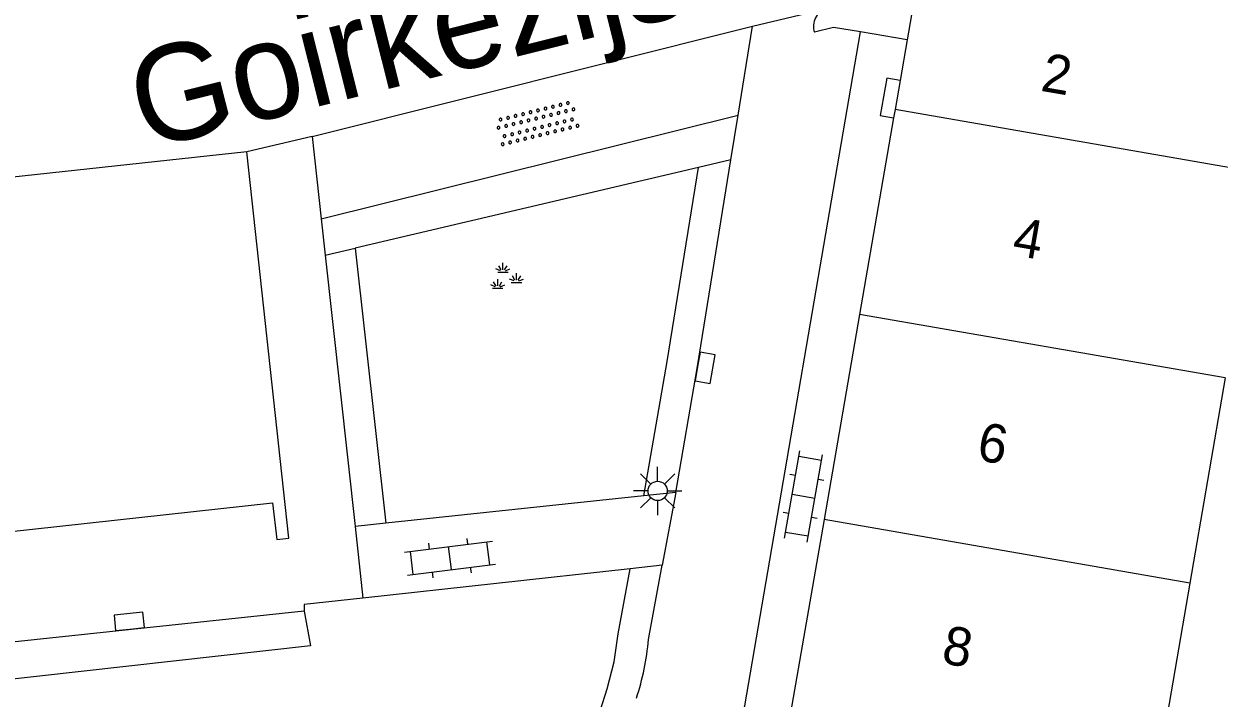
# Model space of a CAD drawing. Extents: x 132998 to 136004, y 396998 to 398512.
# Drawn here: x 133499.91 to 133530.92, y 397791.48 to 397808.97 of the extents above; entities that cross this region are included whole.
import ezdxf

# ---------------------------------------------------------------- set-up
doc = ezdxf.new("R2010")
doc.units = 0
for name, color, linetype in [('gg-anno-huisnummerreeks BGT', 7, 'Continuous'), ('gg-anno-openbare ruimte label', 7, 'Continuous'), ('gg-bbg-hoofdgebouw', 7, 'Continuous'), ('gg-bbg-tussenscheiding', 7, 'Continuous'), ('gg-knt-verharding', 7, 'Continuous'), ('gg-knt-verharding nz', 7, 'Continuous'), ('gt-grn-groengrens', 7, 'Continuous'), ('gt-grn-weggrens', 7, 'Continuous'), ('gt-symb-groenvak', 7, 'Continuous'), ('gt-symb-klinker verharding', 7, 'Continuous'), ('gt-symb-kolk', 7, 'Continuous'), ('gt-symb-lichtmast', 7, 'Continuous'), ('gt-symb-overige verharding', 7, 'Continuous')]:
    doc.layers.add(name, color=color, linetype=linetype)

# ---------------------------------------------------------------- blocks, each defined once
blk = doc.blocks.new('gt0-KOLK')
at = {"layer": 'gt-symb-kolk'}
blk.add_lwpolyline([(0, 0), (0.375, 0), (0.375, 0.4), (-0.375, 0.4), (-0.375, 0), (0, 0)], dxfattribs=at)
blk = doc.blocks.new('gt0-GRVAK')
at = {"layer": 'gt-symb-groenvak'}
for p, q in [((-0.091, 0.211), (-0.156, 0.322)), ((-0.047, 0.214), (-0.047, 0.393)), ((-0.004, 0.211), (0.061, 0.322)), ((-0.11, 0.189), (-0.228, 0.24)), ((-0.182, 0.153), (0.088, 0.153)), ((0.015, 0.189), (0.133, 0.24)), ((0.262, -0.052), (0.197, 0.059)), ((0.305, -0.049), (0.305, 0.13)), ((0.349, -0.052), (0.414, 0.059)), ((-0.245, -0.228), (-0.363, -0.177)), ((-0.318, -0.264), (-0.047, -0.264)), ((-0.226, -0.206), (-0.291, -0.095)), ((-0.183, -0.203), (-0.183, -0.024)), ((-0.139, -0.206), (-0.074, -0.095)), ((-0.12, -0.228), (-0.002, -0.177)), ((0.243, -0.074), (0.125, -0.023)), ((0.17, -0.11), (0.441, -0.11)), ((0.368, -0.074), (0.486, -0.023))]:
    blk.add_line(p, q, dxfattribs=at)
blk = doc.blocks.new('gt0-KL1')
at = {"layer": 'gt-symb-klinker verharding'}
for p, q in [((-0.5, 0.3), (-0.5, 0.45)), ((0.5, 0.3), (0.5, 0.45)), ((-1.15, 0.3), (1.15, 0.3)), ((-1, -0.3), (-1, 0.3)), ((0, -0.3), (0, 0.3)), ((1, -0.3), (1, 0.3)), ((-1.15, -0.3), (1.15, -0.3)), ((-0.5, -0.45), (-0.5, -0.3)), ((0.5, -0.45), (0.5, -0.3))]:
    blk.add_line(p, q, dxfattribs=at)
blk = doc.blocks.new('gt0-LMAST')
at = {"layer": 'gt-symb-lichtmast'}
for p, q in [((-0.005, 0.246), (-0.005, 0.621)), ((-0.182, 0.173), (-0.447, 0.438)), ((0.172, 0.173), (0.437, 0.438)), ((-0.255, -0.004), (-0.63, -0.004)), ((-0.182, -0.181), (-0.447, -0.446)), ((-0.005, -0.254), (-0.005, -0.629)), ((0.437, -0.446), (0.172, -0.181)), ((0.245, -0.004), (0.62, -0.004))]:
    blk.add_line(p, q, dxfattribs=at)
blk.add_circle((-0.005, -0.004), 0.25, dxfattribs=at)
blk = doc.blocks.new('gt0-OVH')
at = {"layer": 'gt-symb-overige verharding'}
for points in [[(-0.972, 0.298), (-0.967, 0.308), (-0.965, 0.319), (-0.966, 0.33), (-0.971, 0.34), (-0.978, 0.348), (-0.988, 0.353), (-0.999, 0.355), (-1.01, 0.354), (-1.02, 0.349), (-1.028, 0.342), (-1.033, 0.332), (-1.035, 0.321), (-1.034, 0.31), (-1.029, 0.3), (-1.022, 0.292), (-1.012, 0.287), (-1.001, 0.285), (-0.99, 0.286), (-0.98, 0.291)], [(-0.772, 0.298), (-0.767, 0.308), (-0.765, 0.319), (-0.766, 0.33), (-0.771, 0.34), (-0.778, 0.348), (-0.788, 0.353), (-0.799, 0.355), (-0.81, 0.354), (-0.82, 0.349), (-0.828, 0.342), (-0.833, 0.332), (-0.835, 0.321), (-0.834, 0.31), (-0.829, 0.3), (-0.822, 0.292), (-0.812, 0.287), (-0.801, 0.285), (-0.79, 0.286), (-0.78, 0.291)], [(-0.572, 0.298), (-0.567, 0.308), (-0.565, 0.319), (-0.566, 0.33), (-0.571, 0.34), (-0.578, 0.348), (-0.588, 0.353), (-0.599, 0.355), (-0.61, 0.354), (-0.62, 0.349), (-0.628, 0.342), (-0.633, 0.332), (-0.635, 0.321), (-0.634, 0.31), (-0.629, 0.3), (-0.622, 0.292), (-0.612, 0.287), (-0.601, 0.285), (-0.59, 0.286), (-0.58, 0.291)], [(-0.372, 0.298), (-0.367, 0.308), (-0.365, 0.319), (-0.366, 0.33), (-0.371, 0.34), (-0.378, 0.348), (-0.388, 0.353), (-0.399, 0.355), (-0.41, 0.354), (-0.42, 0.349), (-0.428, 0.342), (-0.433, 0.332), (-0.435, 0.321), (-0.434, 0.31), (-0.429, 0.3), (-0.422, 0.292), (-0.412, 0.287), (-0.401, 0.285), (-0.39, 0.286), (-0.38, 0.291)], [(-0.172, 0.298), (-0.167, 0.308), (-0.165, 0.319), (-0.166, 0.33), (-0.171, 0.34), (-0.178, 0.348), (-0.188, 0.353), (-0.199, 0.355), (-0.21, 0.354), (-0.22, 0.349), (-0.228, 0.342), (-0.233, 0.332), (-0.235, 0.321), (-0.234, 0.31), (-0.229, 0.3), (-0.222, 0.292), (-0.212, 0.287), (-0.201, 0.285), (-0.19, 0.286), (-0.18, 0.291)], [(0.028, 0.298), (0.033, 0.308), (0.035, 0.319), (0.034, 0.33), (0.029, 0.34), (0.022, 0.348), (0.012, 0.353), (0.001, 0.355), (-0.01, 0.354), (-0.02, 0.349), (-0.028, 0.342), (-0.033, 0.332), (-0.035, 0.321), (-0.034, 0.31), (-0.029, 0.3), (-0.022, 0.292), (-0.012, 0.287), (-0.001, 0.285), (0.01, 0.286), (0.02, 0.291)], [(0.228, 0.298), (0.233, 0.308), (0.235, 0.319), (0.234, 0.33), (0.229, 0.34), (0.222, 0.348), (0.212, 0.353), (0.201, 0.355), (0.19, 0.354), (0.18, 0.349), (0.172, 0.342), (0.167, 0.332), (0.165, 0.321), (0.166, 0.31), (0.171, 0.3), (0.178, 0.292), (0.188, 0.287), (0.199, 0.285), (0.21, 0.286), (0.22, 0.291)], [(0.428, 0.298), (0.433, 0.308), (0.435, 0.319), (0.434, 0.33), (0.429, 0.34), (0.422, 0.348), (0.412, 0.353), (0.401, 0.355), (0.39, 0.354), (0.38, 0.349), (0.372, 0.342), (0.367, 0.332), (0.365, 0.321), (0.366, 0.31), (0.371, 0.3), (0.378, 0.292), (0.388, 0.287), (0.399, 0.285), (0.41, 0.286), (0.42, 0.291)], [(0.628, 0.298), (0.633, 0.308), (0.635, 0.319), (0.634, 0.33), (0.629, 0.34), (0.622, 0.348), (0.612, 0.353), (0.601, 0.355), (0.59, 0.354), (0.58, 0.349), (0.572, 0.342), (0.567, 0.332), (0.565, 0.321), (0.566, 0.31), (0.571, 0.3), (0.578, 0.292), (0.588, 0.287), (0.599, 0.285), (0.61, 0.286), (0.62, 0.291)], [(0.828, 0.298), (0.833, 0.308), (0.835, 0.319), (0.834, 0.33), (0.829, 0.34), (0.822, 0.348), (0.812, 0.353), (0.801, 0.355), (0.79, 0.354), (0.78, 0.349), (0.772, 0.342), (0.767, 0.332), (0.765, 0.321), (0.766, 0.31), (0.771, 0.3), (0.778, 0.292), (0.788, 0.287), (0.799, 0.285), (0.81, 0.286), (0.82, 0.291)], [(1.028, 0.298), (1.033, 0.308), (1.035, 0.319), (1.034, 0.33), (1.029, 0.34), (1.022, 0.348), (1.012, 0.353), (1.001, 0.355), (0.99, 0.354), (0.98, 0.349), (0.972, 0.342), (0.967, 0.332), (0.965, 0.321), (0.966, 0.31), (0.971, 0.3), (0.978, 0.292), (0.988, 0.287), (0.999, 0.285), (1.01, 0.286), (1.02, 0.291)], [(-0.872, 0.106), (-0.867, 0.116), (-0.865, 0.126), (-0.866, 0.137), (-0.871, 0.147), (-0.878, 0.156), (-0.888, 0.161), (-0.899, 0.163), (-0.91, 0.162), (-0.92, 0.157), (-0.928, 0.15), (-0.933, 0.14), (-0.935, 0.129), (-0.934, 0.118), (-0.929, 0.108), (-0.922, 0.1), (-0.912, 0.095), (-0.901, 0.092), (-0.89, 0.094), (-0.88, 0.098)], [(-0.672, 0.106), (-0.667, 0.116), (-0.665, 0.126), (-0.666, 0.137), (-0.671, 0.147), (-0.678, 0.156), (-0.688, 0.161), (-0.699, 0.163), (-0.71, 0.162), (-0.72, 0.157), (-0.728, 0.15), (-0.733, 0.14), (-0.735, 0.129), (-0.734, 0.118), (-0.729, 0.108), (-0.722, 0.1), (-0.712, 0.095), (-0.701, 0.092), (-0.69, 0.094), (-0.68, 0.098)], [(-0.472, 0.106), (-0.467, 0.116), (-0.465, 0.126), (-0.466, 0.137), (-0.471, 0.147), (-0.478, 0.156), (-0.488, 0.161), (-0.499, 0.163), (-0.51, 0.162), (-0.52, 0.157), (-0.528, 0.15), (-0.533, 0.14), (-0.535, 0.129), (-0.534, 0.118), (-0.529, 0.108), (-0.522, 0.1), (-0.512, 0.095), (-0.501, 0.092), (-0.49, 0.094), (-0.48, 0.098)], [(-0.272, 0.106), (-0.267, 0.116), (-0.265, 0.126), (-0.266, 0.137), (-0.271, 0.147), (-0.278, 0.156), (-0.288, 0.161), (-0.299, 0.163), (-0.31, 0.162), (-0.32, 0.157), (-0.328, 0.15), (-0.333, 0.14), (-0.335, 0.129), (-0.334, 0.118), (-0.329, 0.108), (-0.322, 0.1), (-0.312, 0.095), (-0.301, 0.092), (-0.29, 0.094), (-0.28, 0.098)], [(-0.072, 0.106), (-0.067, 0.116), (-0.065, 0.126), (-0.066, 0.137), (-0.071, 0.147), (-0.078, 0.156), (-0.088, 0.161), (-0.099, 0.163), (-0.11, 0.162), (-0.12, 0.157), (-0.128, 0.15), (-0.133, 0.14), (-0.135, 0.129), (-0.134, 0.118), (-0.129, 0.108), (-0.122, 0.1), (-0.112, 0.095), (-0.101, 0.092), (-0.09, 0.094), (-0.08, 0.098)], [(0.128, 0.106), (0.133, 0.116), (0.135, 0.126), (0.134, 0.137), (0.129, 0.147), (0.122, 0.156), (0.112, 0.161), (0.101, 0.163), (0.09, 0.162), (0.08, 0.157), (0.072, 0.15), (0.067, 0.14), (0.065, 0.129), (0.066, 0.118), (0.071, 0.108), (0.078, 0.1), (0.088, 0.095), (0.099, 0.092), (0.11, 0.094), (0.12, 0.098)], [(0.328, 0.106), (0.333, 0.116), (0.335, 0.126), (0.334, 0.137), (0.329, 0.147), (0.322, 0.156), (0.312, 0.161), (0.301, 0.163), (0.29, 0.162), (0.28, 0.157), (0.272, 0.15), (0.267, 0.14), (0.265, 0.129), (0.266, 0.118), (0.271, 0.108), (0.278, 0.1), (0.288, 0.095), (0.299, 0.092), (0.31, 0.094), (0.32, 0.098)], [(0.528, 0.106), (0.533, 0.116), (0.535, 0.126), (0.534, 0.137), (0.529, 0.147), (0.522, 0.156), (0.512, 0.161), (0.501, 0.163), (0.49, 0.162), (0.48, 0.157), (0.472, 0.15), (0.467, 0.14), (0.465, 0.129), (0.466, 0.118), (0.471, 0.108), (0.478, 0.1), (0.488, 0.095), (0.499, 0.092), (0.51, 0.094), (0.52, 0.098)], [(0.728, 0.106), (0.733, 0.116), (0.735, 0.126), (0.734, 0.137), (0.729, 0.147), (0.722, 0.156), (0.712, 0.161), (0.701, 0.163), (0.69, 0.162), (0.68, 0.157), (0.672, 0.15), (0.667, 0.14), (0.665, 0.129), (0.666, 0.118), (0.671, 0.108), (0.678, 0.1), (0.688, 0.095), (0.699, 0.092), (0.71, 0.094), (0.72, 0.098)], [(0.928, 0.106), (0.933, 0.116), (0.935, 0.126), (0.934, 0.137), (0.929, 0.147), (0.922, 0.156), (0.912, 0.161), (0.901, 0.163), (0.89, 0.162), (0.88, 0.157), (0.872, 0.15), (0.867, 0.14), (0.865, 0.129), (0.866, 0.118), (0.871, 0.108), (0.878, 0.1), (0.888, 0.095), (0.899, 0.092), (0.91, 0.094), (0.92, 0.098)], [(-0.972, -0.142), (-0.967, -0.132), (-0.965, -0.121), (-0.966, -0.11), (-0.971, -0.1), (-0.978, -0.092), (-0.988, -0.087), (-0.999, -0.085), (-1.01, -0.086), (-1.02, -0.091), (-1.028, -0.098), (-1.033, -0.108), (-1.035, -0.119), (-1.034, -0.13), (-1.029, -0.14), (-1.022, -0.148), (-1.012, -0.153), (-1.001, -0.155), (-0.99, -0.154), (-0.98, -0.149)], [(-0.872, -0.334), (-0.867, -0.324), (-0.865, -0.314), (-0.866, -0.303), (-0.871, -0.293), (-0.878, -0.284), (-0.888, -0.279), (-0.899, -0.277), (-0.91, -0.278), (-0.92, -0.283), (-0.928, -0.29), (-0.933, -0.3), (-0.935, -0.311), (-0.934, -0.322), (-0.929, -0.332), (-0.922, -0.34), (-0.912, -0.345), (-0.901, -0.348), (-0.89, -0.346), (-0.88, -0.342)], [(-0.772, -0.142), (-0.767, -0.132), (-0.765, -0.121), (-0.766, -0.11), (-0.771, -0.1), (-0.778, -0.092), (-0.788, -0.087), (-0.799, -0.085), (-0.81, -0.086), (-0.82, -0.091), (-0.828, -0.098), (-0.833, -0.108), (-0.835, -0.119), (-0.834, -0.13), (-0.829, -0.14), (-0.822, -0.148), (-0.812, -0.153), (-0.801, -0.155), (-0.79, -0.154), (-0.78, -0.149)], [(-0.672, -0.334), (-0.667, -0.324), (-0.665, -0.314), (-0.666, -0.303), (-0.671, -0.293), (-0.678, -0.284), (-0.688, -0.279), (-0.699, -0.277), (-0.71, -0.278), (-0.72, -0.283), (-0.728, -0.29), (-0.733, -0.3), (-0.735, -0.311), (-0.734, -0.322), (-0.729, -0.332), (-0.722, -0.34), (-0.712, -0.345), (-0.701, -0.348), (-0.69, -0.346), (-0.68, -0.342)], [(-0.572, -0.142), (-0.567, -0.132), (-0.565, -0.121), (-0.566, -0.11), (-0.571, -0.1), (-0.578, -0.092), (-0.588, -0.087), (-0.599, -0.085), (-0.61, -0.086), (-0.62, -0.091), (-0.628, -0.098), (-0.633, -0.108), (-0.635, -0.119), (-0.634, -0.13), (-0.629, -0.14), (-0.622, -0.148), (-0.612, -0.153), (-0.601, -0.155), (-0.59, -0.154), (-0.58, -0.149)], [(-0.472, -0.334), (-0.467, -0.324), (-0.465, -0.314), (-0.466, -0.303), (-0.471, -0.293), (-0.478, -0.284), (-0.488, -0.279), (-0.499, -0.277), (-0.51, -0.278), (-0.52, -0.283), (-0.528, -0.29), (-0.533, -0.3), (-0.535, -0.311), (-0.534, -0.322), (-0.529, -0.332), (-0.522, -0.34), (-0.512, -0.345), (-0.501, -0.348), (-0.49, -0.346), (-0.48, -0.342)], [(-0.372, -0.142), (-0.367, -0.132), (-0.365, -0.121), (-0.366, -0.11), (-0.371, -0.1), (-0.378, -0.092), (-0.388, -0.087), (-0.399, -0.085), (-0.41, -0.086), (-0.42, -0.091), (-0.428, -0.098), (-0.433, -0.108), (-0.435, -0.119), (-0.434, -0.13), (-0.429, -0.14), (-0.422, -0.148), (-0.412, -0.153), (-0.401, -0.155), (-0.39, -0.154), (-0.38, -0.149)], [(-0.272, -0.334), (-0.267, -0.324), (-0.265, -0.314), (-0.266, -0.303), (-0.271, -0.293), (-0.278, -0.284), (-0.288, -0.279), (-0.299, -0.277), (-0.31, -0.278), (-0.32, -0.283), (-0.328, -0.29), (-0.333, -0.3), (-0.335, -0.311), (-0.334, -0.322), (-0.329, -0.332), (-0.322, -0.34), (-0.312, -0.345), (-0.301, -0.348), (-0.29, -0.346), (-0.28, -0.342)], [(-0.172, -0.142), (-0.167, -0.132), (-0.165, -0.121), (-0.166, -0.11), (-0.171, -0.1), (-0.178, -0.092), (-0.188, -0.087), (-0.199, -0.085), (-0.21, -0.086), (-0.22, -0.091), (-0.228, -0.098), (-0.233, -0.108), (-0.235, -0.119), (-0.234, -0.13), (-0.229, -0.14), (-0.222, -0.148), (-0.212, -0.153), (-0.201, -0.155), (-0.19, -0.154), (-0.18, -0.149)], [(-0.072, -0.334), (-0.067, -0.324), (-0.065, -0.314), (-0.066, -0.303), (-0.071, -0.293), (-0.078, -0.284), (-0.088, -0.279), (-0.099, -0.277), (-0.11, -0.278), (-0.12, -0.283), (-0.128, -0.29), (-0.133, -0.3), (-0.135, -0.311), (-0.134, -0.322), (-0.129, -0.332), (-0.122, -0.34), (-0.112, -0.345), (-0.101, -0.348), (-0.09, -0.346), (-0.08, -0.342)], [(0.028, -0.142), (0.033, -0.132), (0.035, -0.121), (0.034, -0.11), (0.029, -0.1), (0.022, -0.092), (0.012, -0.087), (0.001, -0.085), (-0.01, -0.086), (-0.02, -0.091), (-0.028, -0.098), (-0.033, -0.108), (-0.035, -0.119), (-0.034, -0.13), (-0.029, -0.14), (-0.022, -0.148), (-0.012, -0.153), (-0.001, -0.155), (0.01, -0.154), (0.02, -0.149)], [(0.128, -0.334), (0.133, -0.324), (0.135, -0.314), (0.134, -0.303), (0.129, -0.293), (0.122, -0.284), (0.112, -0.279), (0.101, -0.277), (0.09, -0.278), (0.08, -0.283), (0.072, -0.29), (0.067, -0.3), (0.065, -0.311), (0.066, -0.322), (0.071, -0.332), (0.078, -0.34), (0.088, -0.345), (0.099, -0.348), (0.11, -0.346), (0.12, -0.342)], [(0.228, -0.142), (0.233, -0.132), (0.235, -0.121), (0.234, -0.11), (0.229, -0.1), (0.222, -0.092), (0.212, -0.087), (0.201, -0.085), (0.19, -0.086), (0.18, -0.091), (0.172, -0.098), (0.167, -0.108), (0.165, -0.119), (0.166, -0.13), (0.171, -0.14), (0.178, -0.148), (0.188, -0.153), (0.199, -0.155), (0.21, -0.154), (0.22, -0.149)], [(0.328, -0.334), (0.333, -0.324), (0.335, -0.314), (0.334, -0.303), (0.329, -0.293), (0.322, -0.284), (0.312, -0.279), (0.301, -0.277), (0.29, -0.278), (0.28, -0.283), (0.272, -0.29), (0.267, -0.3), (0.265, -0.311), (0.266, -0.322), (0.271, -0.332), (0.278, -0.34), (0.288, -0.345), (0.299, -0.348), (0.31, -0.346), (0.32, -0.342)], [(0.428, -0.142), (0.433, -0.132), (0.435, -0.121), (0.434, -0.11), (0.429, -0.1), (0.422, -0.092), (0.412, -0.087), (0.401, -0.085), (0.39, -0.086), (0.38, -0.091), (0.372, -0.098), (0.367, -0.108), (0.365, -0.119), (0.366, -0.13), (0.371, -0.14), (0.378, -0.148), (0.388, -0.153), (0.399, -0.155), (0.41, -0.154), (0.42, -0.149)], [(0.528, -0.334), (0.533, -0.324), (0.535, -0.314), (0.534, -0.303), (0.529, -0.293), (0.522, -0.284), (0.512, -0.279), (0.501, -0.277), (0.49, -0.278), (0.48, -0.283), (0.472, -0.29), (0.467, -0.3), (0.465, -0.311), (0.466, -0.322), (0.471, -0.332), (0.478, -0.34), (0.488, -0.345), (0.499, -0.348), (0.51, -0.346), (0.52, -0.342)], [(0.628, -0.142), (0.633, -0.132), (0.635, -0.121), (0.634, -0.11), (0.629, -0.1), (0.622, -0.092), (0.612, -0.087), (0.601, -0.085), (0.59, -0.086), (0.58, -0.091), (0.572, -0.098), (0.567, -0.108), (0.565, -0.119), (0.566, -0.13), (0.571, -0.14), (0.578, -0.148), (0.588, -0.153), (0.599, -0.155), (0.61, -0.154), (0.62, -0.149)], [(0.728, -0.334), (0.733, -0.324), (0.735, -0.314), (0.734, -0.303), (0.729, -0.293), (0.722, -0.284), (0.712, -0.279), (0.701, -0.277), (0.69, -0.278), (0.68, -0.283), (0.672, -0.29), (0.667, -0.3), (0.665, -0.311), (0.666, -0.322), (0.671, -0.332), (0.678, -0.34), (0.688, -0.345), (0.699, -0.348), (0.71, -0.346), (0.72, -0.342)], [(0.828, -0.142), (0.833, -0.132), (0.835, -0.121), (0.834, -0.11), (0.829, -0.1), (0.822, -0.092), (0.812, -0.087), (0.801, -0.085), (0.79, -0.086), (0.78, -0.091), (0.772, -0.098), (0.767, -0.108), (0.765, -0.119), (0.766, -0.13), (0.771, -0.14), (0.778, -0.148), (0.788, -0.153), (0.799, -0.155), (0.81, -0.154), (0.82, -0.149)], [(0.928, -0.334), (0.933, -0.324), (0.935, -0.314), (0.934, -0.303), (0.929, -0.293), (0.922, -0.284), (0.912, -0.279), (0.901, -0.277), (0.89, -0.278), (0.88, -0.283), (0.872, -0.29), (0.867, -0.3), (0.865, -0.311), (0.866, -0.322), (0.871, -0.332), (0.878, -0.34), (0.888, -0.345), (0.899, -0.348), (0.91, -0.346), (0.92, -0.342)], [(1.028, -0.142), (1.033, -0.132), (1.035, -0.121), (1.034, -0.11), (1.029, -0.1), (1.022, -0.092), (1.012, -0.087), (1.001, -0.085), (0.99, -0.086), (0.98, -0.091), (0.972, -0.098), (0.967, -0.108), (0.965, -0.119), (0.966, -0.13), (0.971, -0.14), (0.978, -0.148), (0.988, -0.153), (0.999, -0.155), (1.01, -0.154), (1.02, -0.149)]]:
    blk.add_lwpolyline(points, close=True, dxfattribs=at)

msp = doc.modelspace()

# ---------------------------------------------------------------- linework, layer by layer
at = {"layer": 'gg-bbg-hoofdgebouw'}
for p, q in [((133523.061, 397809.941), (133522.822, 397808.562)), ((133522.822, 397808.562), (133522.64, 397807.508)), ((133522.64, 397807.508), (133522.509, 397806.752)), ((133522.471, 397806.532), (133521.588, 397801.432)), ((133522.509, 397806.752), (133522.471, 397806.532)), ((133505.693, 397805.652), (133488.579, 397803.793)), ((133521.588, 397801.432), (133520.667, 397796.11)), ((133531.076, 397799.785), (133530.156, 397794.463)), ((133520.667, 397796.11), (133519.765, 397790.899)), ((133530.156, 397794.463), (133529.141, 397788.592))]:
    msp.add_line(p, q, dxfattribs=at)
msp.add_lwpolyline([(133488.579, 397803.793), (133489.66, 397793.758), (133489.978, 397793.792), (133489.877, 397794.736), (133506.364, 397796.546), (133506.474, 397795.596), (133506.787, 397795.63), (133505.693, 397805.652)], dxfattribs=at)
at = {"layer": 'gg-bbg-tussenscheiding'}
for p, q in [((133531.996, 397805.105), (133522.509, 397806.752)), ((133531.076, 397799.785), (133521.588, 397801.432)), ((133530.156, 397794.463), (133520.667, 397796.11))]:
    msp.add_line(p, q, dxfattribs=at)
at = {"layer": 'gg-knt-verharding'}
for p, q in [((133518.438, 397806.603), (133518.81, 397808.912)), ((133522.822, 397808.562), (133521.61, 397808.764)), ((133507.62, 397803.918), (133518.438, 397806.603)), ((133518.252, 397805.45), (133518.438, 397806.603)), ((133507.385, 397806.047), (133507.62, 397803.918)), ((133507.62, 397803.918), (133507.724, 397802.972)), ((133507.724, 397802.972), (133508.501, 397795.933)), ((133515.992, 397796.727), (133509.297, 397796.017)), ((133516.819, 397796.815), (133515.992, 397796.727)), ((133509.297, 397796.017), (133508.501, 397795.933)), ((133515.64, 397794.834), (133508.705, 397794.074)), ((133516.47, 397794.925), (133515.64, 397794.834)), ((133516.116, 397792.998), (133516.47, 397794.925))]:
    msp.add_line(p, q, dxfattribs=at)
for points in [[(133521.61, 397808.764), (133520.91, 397808.881), (133520.418, 397808.758)], [(133522.64, 397807.508), (133522.295, 397807.567), (133522.126, 397806.592), (133522.471, 397806.532)], [(133516.819, 397796.815), (133517.386, 397800.083), (133518.252, 397805.45)], [(133507.185, 397793.729), (133494.552, 397792.396), (133488.257, 397791.664), (133487.792, 397795.909), (133485.258, 397789.743)], [(133508.705, 397794.074), (133507.18, 397793.907), (133507.185, 397793.729)]]:
    msp.add_lwpolyline(points, dxfattribs=at)
for centre, radius, start, end in [((133520.865, 397808.913), 0.473, 105.4042, 199.1637), ((133509.029, 397793.668), 7.119, 342.0733, 354.5978)]:
    msp.add_arc(centre, radius, start, end, dxfattribs=at)
at = {"layer": 'gg-knt-verharding nz'}
for p, q in [((133518.81, 397808.912), (133520.739, 397809.369)), ((133507.385, 397806.047), (133518.81, 397808.912)), ((133507.385, 397806.047), (133505.693, 397805.652))]:
    msp.add_line(p, q, dxfattribs=at)
msp.add_lwpolyline([(133501.117, 397738.21), (133501.003, 397738.246), (133505.261, 397751.781), (133505.955, 397751.55), (133518.611, 397791.273), (133521.61, 397808.764)], dxfattribs=at)
at = {"layer": 'gt-grn-groengrens'}
for p, q in [((133518.252, 397805.45), (133517.41, 397805.251)), ((133517.41, 397805.251), (133508.508, 397803.157)), ((133507.724, 397802.972), (133508.508, 397803.157)), ((133508.508, 397803.157), (133509.297, 397796.017))]:
    msp.add_line(p, q, dxfattribs=at)
for points in [[(133515.992, 397796.727), (133516.597, 397800.215), (133517.41, 397805.251)], [(133508.399, 397770.83), (133515.039, 397791.719), (133515.223, 397792.422), (133515.329, 397793.143), (133515.64, 397794.834)], [(133507.185, 397793.729), (133507.344, 397792.835), (133490.649, 397790.965), (133490.033, 397788.678), (133503.8, 397783.1), (133503.456, 397782.285)]]:
    msp.add_lwpolyline(points, dxfattribs=at)
at = {"layer": 'gt-grn-weggrens'}
for p, q in [((133516.819, 397796.815), (133516.47, 397794.925)), ((133508.501, 397795.933), (133508.705, 397794.074))]:
    msp.add_line(p, q, dxfattribs=at)

# ---------------------------------------------------------------- block references
at = {"layer": 'gt-symb-groenvak'}
msp.add_blockref('gt0-GRVAK', (133512.385, 397802.376), dxfattribs=at)
at = {"layer": 'gt-symb-klinker verharding'}
for p, rotation in [((133520.135, 397796.712), 80.03848340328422), ((133510.966, 397795.111), 7.181878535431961)]:
    msp.add_blockref('gt0-KL1', p, dxfattribs=dict(at, rotation=rotation))
at = {"layer": 'gt-symb-kolk'}
for p, rotation in [((133517.386, 397800.083), -99.84862238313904), ((133502.663, 397793.268), 5.796100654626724)]:
    msp.add_blockref('gt0-KOLK', p, dxfattribs=dict(at, rotation=rotation))
at = {"layer": 'gt-symb-lichtmast'}
msp.add_blockref('gt0-LMAST', (133516.356, 397796.857), dxfattribs=at)
at = {"layer": 'gt-symb-overige verharding', "rotation": -166.17220496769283}
msp.add_blockref('gt0-OVH', (133513.225, 397806.401), dxfattribs=at)

# ---------------------------------------------------------------- texts
at = {"layer": 'gg-anno-huisnummerreeks BGT'}
for s, p in [('2', (133526.259, 397807.242)), ('4', (133525.521, 397802.981)), ('6', (133524.6, 397797.661)), ('8', (133523.687, 397792.389))]:
    msp.add_text(s, height=1, rotation=350.2, dxfattribs=at).set_placement(p)
at = {"layer": 'gg-anno-openbare ruimte label'}
msp.add_text('Goirkezijstraat', height=2.5, rotation=14.1, dxfattribs=at).set_placement((133503.033, 397805.694))

doc.saveas('drawing.dxf')
